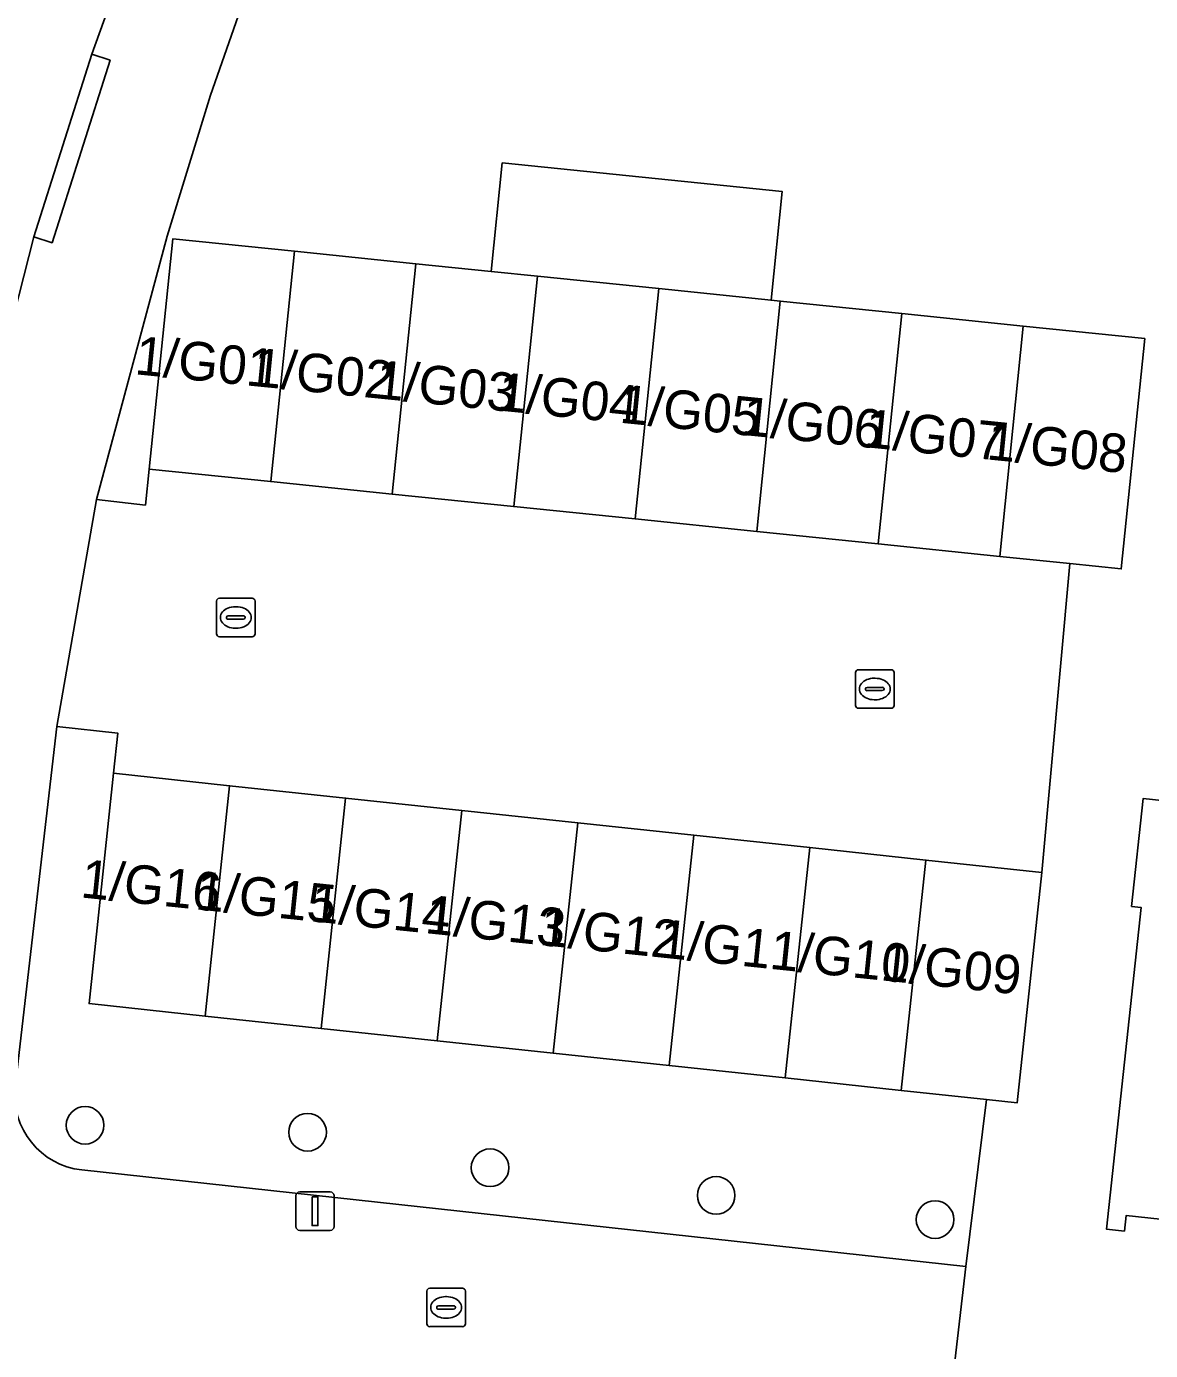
# Model space of a CAD drawing. Extents: x 162396 to 163643, y 386452 to 387406.
# Drawn here: x 162525.88 to 162555.08, y 386566.36 to 386600.76 of the extents above; entities that cross this region are included whole.
import ezdxf

# ---------------------------------------------------------------- set-up
doc = ezdxf.new("R2010")
doc.units = 0
for name, color, linetype in [('IMGEO_Boom', 7, 'Continuous'), ('IMGEO_Erf', 7, 'Continuous'), ('IMGEO_Groenvoorziening', 7, 'Continuous'), ('IMGEO_Kolk', 7, 'Continuous'), ('IMGEO_Lichtmast', 7, 'Continuous'), ('IMGEO_Muur', 7, 'Continuous'), ('IMGEO_Pand', 7, 'Continuous'), ('IMGEO_Pand_nummerreeks', 7, 'Continuous'), ('IMGEO_Rijbaan_lokaal_open', 7, 'Continuous'), ('IMGEO_Voetpad_open', 7, 'Continuous')]:
    doc.layers.add(name, color=color, linetype=linetype)

msp = doc.modelspace()

# ---------------------------------------------------------------- linework, layer by layer
at = {"layer": 'IMGEO_Boom'}
for centre in [(162527.4, 386572.211), (162533.183, 386572.031), (162537.923, 386571.109), (162543.799, 386570.391), (162549.485, 386569.762)]:
    msp.add_circle(centre, 0.489, dxfattribs=at)
at = {"layer": 'IMGEO_Erf'}
for points in [[(162541.261, 386629.271), (162530.664, 386598.974), (162529.53, 386595.31), (162527.699, 386588.467), (162528.969, 386588.327), (162529.069, 386589.259), (162529.683, 386595.244), (162532.84, 386594.92), (162535.996, 386594.597), (162537.953, 386594.396), (162538.242, 386597.216), (162545.515, 386596.469), (162545.225, 386593.649), (162545.466, 386593.624), (162548.623, 386593.301), (162551.779, 386592.977), (162554.936, 386592.653), (162554.322, 386586.668), (162552.986, 386586.805), (162552.262, 386578.781), (162551.623, 386572.798), (162550.82, 386572.884), (162550.287, 386568.543), (162549.978, 386565.851)], [(162560.784, 386569.187), (162554.449, 386569.868), (162554.405, 386569.462), (162553.944, 386569.512), (162554.842, 386577.87), (162554.591, 386577.897), (162554.892, 386580.7), (162558.266, 386580.338)]]:
    msp.add_lwpolyline(points, dxfattribs=at)
at = {"layer": 'IMGEO_Groenvoorziening'}
msp.add_lwpolyline([(162527.318, 386571.051), (162550.287, 386568.543), (162550.82, 386572.884), (162548.608, 386573.12), (162545.593, 386573.442), (162542.578, 386573.764), (162539.563, 386574.086), (162536.548, 386574.408), (162533.533, 386574.729), (162530.518, 386575.051), (162527.504, 386575.373), (162528.142, 386581.357), (162528.253, 386582.399), (162526.67, 386582.569), (162525.584, 386573.206)], dxfattribs=at)
msp.add_arc((162527.53, 386572.997), 1.957, 173.8666, 263.7766, dxfattribs=at)
at = {"layer": 'IMGEO_Kolk'}
for p, q in [((162530.817, 386584.98), (162530.817, 386585.832)), ((162530.892, 386585.906), (162531.744, 386585.906)), ((162531.305, 386585.686), (162531.33, 386585.686)), ((162531.818, 386585.832), (162531.818, 386584.98)), ((162531.076, 386585.4), (162531.076, 386585.412)), ((162531.514, 386585.363), (162531.116, 386585.363)), ((162531.119, 386585.449), (162531.517, 386585.449)), ((162531.56, 386585.412), (162531.56, 386585.4)), ((162531.328, 386585.126), (162531.303, 386585.126)), ((162531.744, 386584.906), (162530.892, 386584.906)), ((162547.419, 386583.121), (162547.419, 386583.973)), ((162547.494, 386584.047), (162548.346, 386584.047)), ((162548.42, 386583.973), (162548.42, 386583.121)), ((162547.907, 386583.827), (162547.932, 386583.827)), ((162547.678, 386583.541), (162547.678, 386583.553)), ((162548.116, 386583.504), (162547.718, 386583.504)), ((162547.721, 386583.59), (162548.119, 386583.59)), ((162548.162, 386583.553), (162548.162, 386583.541)), ((162548.346, 386583.047), (162547.494, 386583.047)), ((162547.93, 386583.267), (162547.905, 386583.267)), ((162536.281, 386567.054), (162536.281, 386567.906)), ((162536.356, 386567.98), (162537.208, 386567.98)), ((162537.282, 386567.906), (162537.282, 386567.054)), ((162536.54, 386567.474), (162536.54, 386567.486)), ((162536.583, 386567.523), (162536.981, 386567.523)), ((162536.769, 386567.76), (162536.794, 386567.76)), ((162537.024, 386567.486), (162537.024, 386567.474)), ((162536.978, 386567.437), (162536.58, 386567.437)), ((162536.792, 386567.2), (162536.767, 386567.2)), ((162537.208, 386566.98), (162536.356, 386566.98))]:
    msp.add_line(p, q, dxfattribs=at)
for points in [[(162530.817, 386584.98), (162530.817, 386585.832)], [(162530.892, 386585.906), (162531.744, 386585.906)], [(162531.818, 386585.832), (162531.818, 386584.98)], [(162531.744, 386584.906), (162530.892, 386584.906)], [(162547.419, 386583.121), (162547.419, 386583.973)], [(162547.494, 386584.047), (162548.346, 386584.047)], [(162548.42, 386583.973), (162548.42, 386583.121)], [(162548.346, 386583.047), (162547.494, 386583.047)], [(162536.281, 386567.054), (162536.281, 386567.906)], [(162536.356, 386567.98), (162537.208, 386567.98)], [(162537.282, 386567.906), (162537.282, 386567.054)], [(162537.208, 386566.98), (162536.356, 386566.98)]]:
    msp.add_lwpolyline(points, dxfattribs=at)
for centre, radius, start, end in [((162530.894, 386585.83), 0.0765, 91.552, 178.448), ((162530.894, 386585.83), 0.0765, 91.552, 178.448), ((162531.742, 386585.83), 0.0765, 1.552, 88.448), ((162531.742, 386585.83), 0.0765, 1.552, 88.448), ((162531.116, 386585.409), 0.0403, 85.8775, 175.7526), ((162531.113, 386585.399), 0.0366, 178.938, 274.7102), ((162531.517, 386585.406), 0.043, 264.8664, 352.4533), ((162531.521, 386585.411), 0.0386, 1.7309, 96.639), ((162530.894, 386584.982), 0.0765, 181.552, 268.448), ((162530.894, 386584.982), 0.0765, 181.552, 268.448), ((162531.742, 386584.982), 0.0765, 271.552, 358.448), ((162531.742, 386584.982), 0.0765, 271.552, 358.448), ((162547.496, 386583.971), 0.0765, 91.552, 178.448), ((162547.496, 386583.971), 0.0765, 91.552, 178.448), ((162548.344, 386583.971), 0.0765, 1.552, 88.448), ((162548.344, 386583.971), 0.0765, 1.552, 88.448), ((162547.718, 386583.55), 0.0403, 85.8775, 175.7526), ((162547.715, 386583.54), 0.0366, 178.938, 274.7102), ((162548.119, 386583.547), 0.043, 264.8664, 352.4533), ((162548.123, 386583.552), 0.0386, 1.7309, 96.639), ((162547.496, 386583.123), 0.0765, 181.552, 268.448), ((162547.496, 386583.123), 0.0765, 181.552, 268.448), ((162548.344, 386583.123), 0.0765, 271.552, 358.448), ((162548.344, 386583.123), 0.0765, 271.552, 358.448), ((162536.358, 386567.904), 0.0765, 91.552, 178.448), ((162536.358, 386567.904), 0.0765, 91.552, 178.448), ((162537.206, 386567.904), 0.0765, 1.552, 88.448), ((162537.206, 386567.904), 0.0765, 1.552, 88.448), ((162536.58, 386567.483), 0.0403, 85.8775, 175.7526), ((162536.577, 386567.473), 0.0366, 178.938, 274.7102), ((162536.981, 386567.48), 0.043, 264.8664, 352.4533), ((162536.985, 386567.485), 0.0386, 1.7309, 96.639), ((162536.358, 386567.056), 0.0765, 181.552, 268.448), ((162536.358, 386567.056), 0.0765, 181.552, 268.448), ((162537.206, 386567.056), 0.0765, 271.552, 358.448), ((162537.206, 386567.056), 0.0765, 271.552, 358.448)]:
    msp.add_arc(centre, radius, start, end, dxfattribs=at)
for centre, major_axis, ratio, start_param, end_param in [((162531.304, 386585.406), (-0.387, 0.002), 0.722429, 4.712389, 7.853982), ((162531.329, 386585.406), (-0.39, 0.002), 0.717154, 1.570796, 4.712389), ((162547.906, 386583.547), (-0.387, 0.002), 0.722429, 4.712389, 7.853982), ((162547.931, 386583.547), (-0.39, 0.002), 0.717154, 1.570796, 4.712389), ((162536.768, 386567.48), (-0.387, 0.002), 0.722429, 4.712389, 7.853982), ((162536.793, 386567.48), (-0.39, 0.002), 0.717154, 1.570796, 4.712389)]:
    msp.add_ellipse(centre, major_axis=major_axis, ratio=ratio, start_param=start_param, end_param=end_param, dxfattribs=at)
at = {"layer": 'IMGEO_Lichtmast'}
for p, q in [((162532.881, 386569.581), (162532.881, 386570.381)), ((162532.881, 386570.381), (162532.881, 386569.581)), ((162532.981, 386570.481), (162533.771, 386570.481)), ((162533.771, 386570.481), (162532.981, 386570.481)), ((162533.871, 386570.381), (162533.871, 386569.581)), ((162533.871, 386569.581), (162533.871, 386570.381)), ((162533.771, 386569.481), (162532.981, 386569.481)), ((162532.981, 386569.481), (162533.771, 386569.481))]:
    msp.add_line(p, q, dxfattribs=at)
msp.add_lwpolyline([(162533.301, 386570.356), (162533.451, 386570.356), (162533.451, 386569.606), (162533.301, 386569.606), (162533.301, 386570.356)], dxfattribs=at)
for centre, start, end in [((162532.981, 386570.381), 90, 180), ((162532.981, 386570.381), 90, 180), ((162533.771, 386570.381), 0, 90), ((162533.771, 386570.381), 360, 90), ((162532.981, 386569.581), 180, 270), ((162532.981, 386569.581), 180, 270), ((162533.771, 386569.581), 270, 0), ((162533.771, 386569.581), 270, 0)]:
    msp.add_arc(centre, 0.1, start, end, dxfattribs=at)
at = {"layer": 'IMGEO_Muur'}
msp.add_lwpolyline([(162552.986, 386586.805), (162552.262, 386578.781)], dxfattribs=at)
at = {"layer": 'IMGEO_Pand'}
for points in [[(162545.515, 386596.469), (162538.242, 386597.216), (162537.953, 386594.396), (162539.153, 386594.273), (162542.31, 386593.948), (162545.225, 386593.649)], [(162532.226, 386588.935), (162532.84, 386594.92), (162529.683, 386595.244), (162529.069, 386589.259)], [(162535.996, 386594.597), (162532.84, 386594.92), (162532.226, 386588.935), (162535.382, 386588.611)], [(162535.382, 386588.611), (162538.539, 386588.287), (162539.153, 386594.273), (162537.953, 386594.396), (162535.996, 386594.597)], [(162542.31, 386593.948), (162539.153, 386594.273), (162538.539, 386588.287), (162541.696, 386587.964)], [(162541.696, 386587.964), (162544.852, 386587.64), (162545.466, 386593.624), (162545.225, 386593.649), (162542.31, 386593.948)], [(162548.623, 386593.301), (162545.466, 386593.624), (162544.852, 386587.64), (162548.009, 386587.316)], [(162551.779, 386592.977), (162548.623, 386593.301), (162548.009, 386587.316), (162551.165, 386586.992)], [(162551.779, 386592.977), (162551.165, 386586.992), (162552.986, 386586.805), (162554.322, 386586.668), (162554.936, 386592.653)], [(162527.504, 386575.373), (162530.518, 386575.051), (162531.157, 386581.035), (162528.142, 386581.357)], [(162533.533, 386574.729), (162534.172, 386580.713), (162531.157, 386581.035), (162530.518, 386575.051)], [(162536.548, 386574.408), (162537.187, 386580.391), (162534.172, 386580.713), (162533.533, 386574.729)], [(162562.013, 386577.65), (162558.653, 386578.011), (162558.266, 386580.338), (162554.892, 386580.7), (162554.591, 386577.897), (162554.842, 386577.87), (162553.944, 386569.512), (162554.405, 386569.462), (162554.449, 386569.868), (162560.784, 386569.187), (162560.744, 386568.813), (162561.06, 386568.779)], [(162539.563, 386574.086), (162540.202, 386580.069), (162537.187, 386580.391), (162536.548, 386574.408)], [(162542.578, 386573.764), (162543.217, 386579.747), (162540.202, 386580.069), (162539.563, 386574.086)], [(162545.593, 386573.442), (162546.232, 386579.425), (162543.217, 386579.747), (162542.578, 386573.764)], [(162548.608, 386573.12), (162549.247, 386579.103), (162546.232, 386579.425), (162545.593, 386573.442)], [(162550.82, 386572.884), (162551.623, 386572.798), (162552.262, 386578.781), (162549.247, 386579.103), (162548.608, 386573.12)]]:
    msp.add_lwpolyline(points, close=True, dxfattribs=at)
at = {"layer": 'IMGEO_Rijbaan_lokaal_open'}
msp.add_lwpolyline([(162515.091, 386509.886), (162518.171, 386537.265), (162519.073, 386545.782), (162523.205, 386581.894), (162523.891, 386586.28), (162524.764, 386590.188), (162526.069, 386595.297), (162527.576, 386600.04), (162538.542, 386630.425)], dxfattribs=at)
msp.add_lwpolyline([(162552.986, 386586.805), (162551.165, 386586.992), (162548.009, 386587.316), (162544.852, 386587.64), (162541.696, 386587.964), (162538.539, 386588.287), (162535.382, 386588.611), (162532.226, 386588.935), (162529.069, 386589.259), (162528.969, 386588.327), (162527.699, 386588.467), (162526.67, 386582.569), (162528.253, 386582.399), (162528.142, 386581.357), (162531.157, 386581.035), (162534.172, 386580.713), (162537.187, 386580.391), (162540.202, 386580.069), (162543.217, 386579.747), (162546.232, 386579.425), (162549.247, 386579.103), (162552.262, 386578.781)], close=True, dxfattribs=at)
at = {"layer": 'IMGEO_Voetpad_open'}
for points in [[(162526.67, 386582.569), (162527.699, 386588.467), (162529.53, 386595.31), (162530.664, 386598.974), (162541.261, 386629.271), (162541.368, 386629.555), (162541.641, 386630.284), (162539.168, 386632.177), (162538.637, 386630.689), (162538.542, 386630.425), (162527.576, 386600.04), (162528.05, 386599.883), (162526.543, 386595.14), (162526.069, 386595.297), (162524.764, 386590.188), (162525.256, 386590.1), (162523.697, 386581.806), (162523.205, 386581.894), (162519.073, 386545.782), (162519.531, 386545.731), (162518.635, 386537.214), (162518.171, 386537.265), (162515.091, 386509.886)], [(162518.345, 386509.83), (162521.748, 386539.902), (162521.861, 386540.899), (162524.519, 386564.392), (162524.497, 386564.462), (162525.515, 386573.155), (162525.584, 386573.206), (162526.67, 386582.569)], [(162588.742, 386561.821), (162550.761, 386565.77), (162549.978, 386565.851), (162550.287, 386568.543), (162527.318, 386571.051)]]:
    msp.add_lwpolyline(points, dxfattribs=at)
msp.add_lwpolyline([(162528.05, 386599.883), (162527.576, 386600.04), (162526.069, 386595.297), (162526.543, 386595.14)], close=True, dxfattribs=at)
msp.add_arc((162527.53, 386572.997), 1.957, 173.8666, 263.7766, dxfattribs=at)

# ---------------------------------------------------------------- texts
at = {"layer": 'IMGEO_Pand_nummerreeks'}
for s, rotation, p in [('1/G01', 354.2894, (162528.67, 386591.728)), ('1/G02', 354.2894, (162531.732, 386591.422)), ('1/G03', 354.2894, (162534.915, 386591.104)), ('1/G04', 354.2894, (162538.092, 386590.786)), ('1/G05', 354.2894, (162541.269, 386590.468)), ('1/G06', 354.2894, (162544.447, 386590.151)), ('1/G07', 354.2894, (162547.624, 386589.833)), ('1/G08', 354.2894, (162550.804, 386589.515)), ('1/G16', 354.0881, (162527.261, 386578.135)), ('1/G15', 354.0881, (162530.244, 386577.826)), ('1/G14', 354.0881, (162533.227, 386577.517)), ('1/G13', 354.0881, (162536.21, 386577.208)), ('1/G12', 354.0881, (162539.186, 386576.9)), ('1/G11', 354.0881, (162542.285, 386576.579)), ('1/G10', 354.0881, (162545.162, 386576.281)), ('1/G09', 354.0881, (162548.048, 386575.982))]:
    msp.add_text(s, height=1, rotation=rotation, dxfattribs=at).set_placement(p)

doc.saveas('drawing.dxf')
